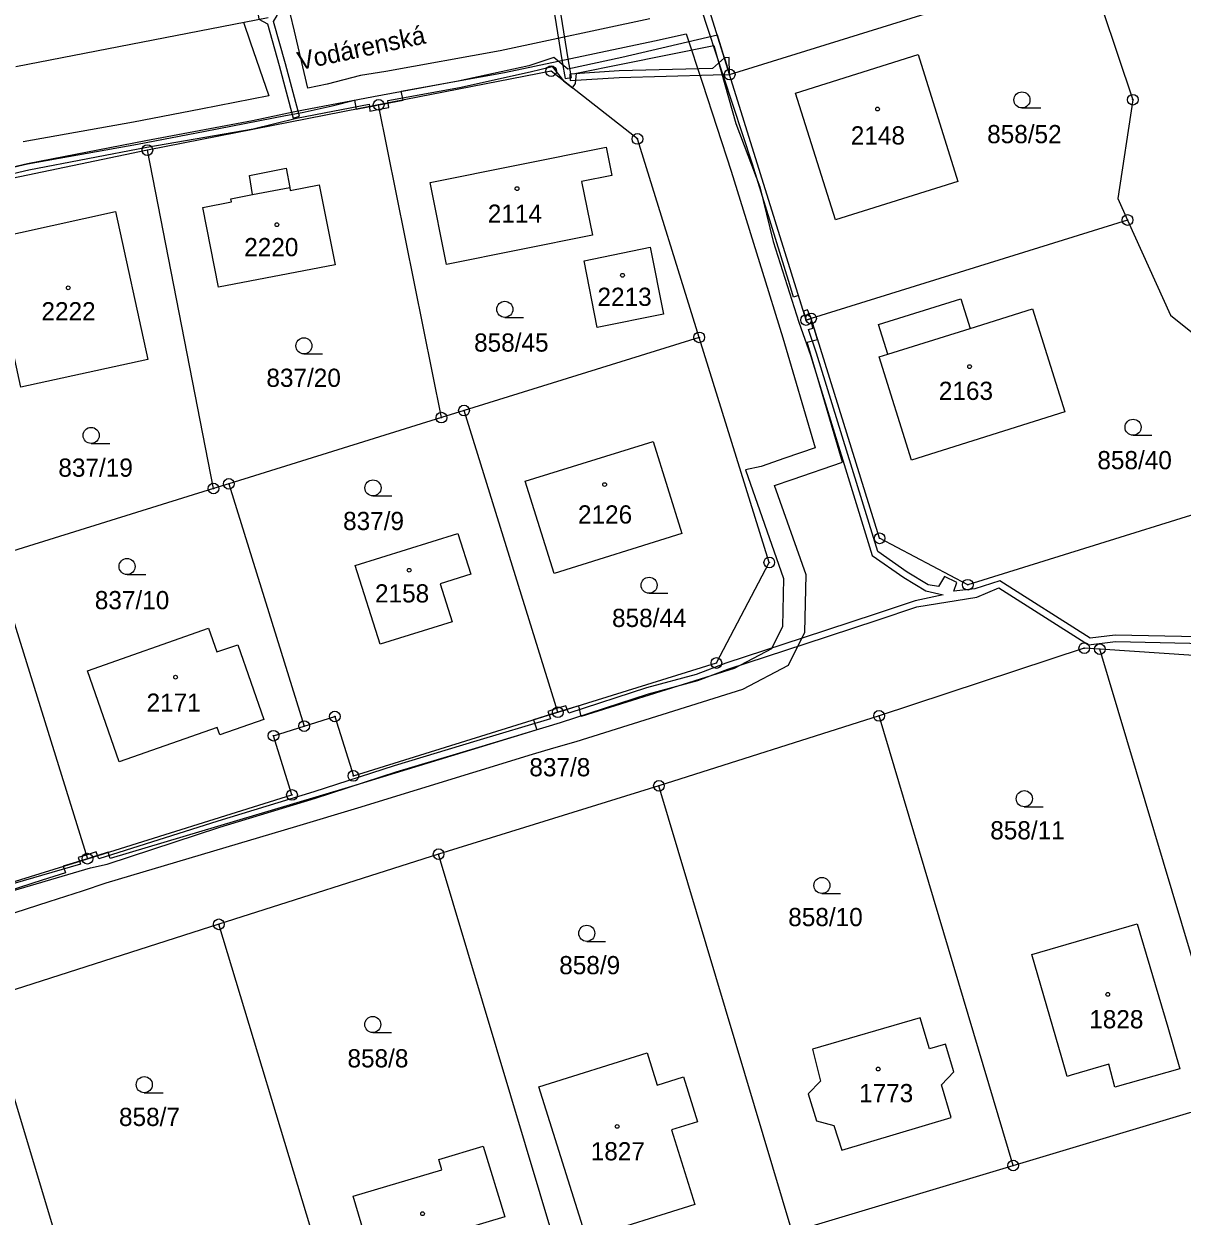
# Model space of a CAD drawing. Extents: x -680203 to -673936, y -1102717 to -1093650.
# Drawn here: x -679123.8 to -679015.7, y -1097519.2 to -1097407.8 of the extents above; entities that cross this region are included whole.
import ezdxf

# ---------------------------------------------------------------- set-up
doc = ezdxf.new("R2010")
doc.units = 0
for name, color, linetype in [('SOxx02xx_Koleje_param další_Popis10', 7, 'Continuous'), ('SOxx02xx_Staničení_Popis10', 7, 'Continuous'), ('SOxxxxxx_Koleje_hlavní_body_Popis10', 7, 'Continuous'), ('SOxxxxxx_Koleje_LN_parametry_Popis10', 7, 'Continuous'), ('SOxxxxxx_Koleje_param další_Popis10', 7, 'Continuous'), ('SOxxxxxx_Osa_bod_P', 7, 'Continuous'), ('SOxxxxxx_Staničení_Popis10', 7, 'Continuous'), ('x_prac', 7, 'Continuous')]:
    doc.layers.add(name, color=color, linetype=linetype)

msp = doc.modelspace()

# ---------------------------------------------------------------- linework, layer by layer
at = {"layer": 'SOxx02xx_Koleje_param další_Popis10'}
for centre, radius in [((-679074.61, -1097412.25), 0.5), ((-679074.61, -1097412.25), 0.0303), ((-679057.94, -1097412.57), 0.5), ((-679057.94, -1097412.57), 0.0303), ((-679090.71, -1097415.4), 0.5), ((-679020.3, -1097414.92), 0.5), ((-679020.3, -1097414.92), 0.0303), ((-679090.71, -1097415.4), 0.0303), ((-679066.55, -1097418.58), 0.5), ((-679112.3, -1097419.62), 0.5), ((-679066.55, -1097418.58), 0.0303), ((-679112.3, -1097419.62), 0.0303), ((-679020.79, -1097426.15), 0.5), ((-679020.79, -1097426.15), 0.0303), ((-679050.34, -1097435.34), 0.5), ((-679050.81, -1097435.49), 0.5), ((-679050.81, -1097435.49), 0.0303), ((-679050.34, -1097435.34), 0.0303), ((-679060.78, -1097437.11), 0.5), ((-679060.78, -1097437.11), 0.0303), ((-679082.74, -1097443.94), 0.5), ((-679084.85, -1097444.6), 0.5), ((-679084.85, -1097444.6), 0.0303), ((-679082.74, -1097443.94), 0.0303), ((-679104.7, -1097450.78), 0.5), ((-679106.13, -1097451.22), 0.5), ((-679106.13, -1097451.22), 0.0303), ((-679104.7, -1097450.78), 0.0303), ((-679043.94, -1097455.87), 0.5), ((-679043.94, -1097455.87), 0.0303), ((-679054.24, -1097458.12), 0.5), ((-679054.24, -1097458.12), 0.0303), ((-679035.71, -1097460.2), 0.5), ((-679035.71, -1097460.2), 0.0303), ((-679024.83, -1097466.12), 0.5), ((-679024.83, -1097466.12), 0.0303), ((-679023.38, -1097466.22), 0.5), ((-679059.18, -1097467.51), 0.5), ((-679023.38, -1097466.22), 0.0303), ((-679059.18, -1097467.51), 0.0303), ((-679073.98, -1097472.11), 0.5), ((-679094.8, -1097472.51), 0.5), ((-679094.8, -1097472.51), 0.0303), ((-679073.98, -1097472.11), 0.0303), ((-679043.99, -1097472.45), 0.5), ((-679043.99, -1097472.45), 0.0303), ((-679100.53, -1097474.3), 0.5), ((-679097.66, -1097473.4), 0.5), ((-679097.66, -1097473.4), 0.0303), ((-679100.53, -1097474.3), 0.0303), ((-679093.07, -1097478.05), 0.5), ((-679093.07, -1097478.05), 0.0303), ((-679098.8, -1097479.83), 0.5), ((-679064.54, -1097478.98), 0.5), ((-679064.54, -1097478.98), 0.0303), ((-679098.8, -1097479.83), 0.0303), ((-679085.11, -1097485.36), 0.5), ((-679117.9, -1097485.78), 0.5), ((-679117.9, -1097485.78), 0.0303), ((-679085.11, -1097485.36), 0.0303), ((-679105.63, -1097491.91), 0.5), ((-679105.63, -1097491.91), 0.0303), ((-679031.47, -1097514.43), 0.5), ((-679031.47, -1097514.43), 0.0303)]:
    msp.add_circle(centre, radius, dxfattribs=at)
at = {"layer": 'SOxxxxxx_Koleje_hlavní_body_Popis10'}
for p, q in [((-679030.65, -1097415.69), (-679028.9, -1097415.69)), ((-679078.93, -1097435.24), (-679077.18, -1097435.24)), ((-679097.69, -1097438.65), (-679095.94, -1097438.65)), ((-679117.55, -1097447.01), (-679115.8, -1097447.01)), ((-679020.28, -1097446.25), (-679018.53, -1097446.25)), ((-679091.24, -1097451.91), (-679089.49, -1097451.91)), ((-679114.2, -1097459.25), (-679112.45, -1097459.25)), ((-679065.46, -1097461), (-679063.71, -1097461)), ((-679030.43, -1097480.93), (-679028.68, -1097480.93)), ((-679049.33, -1097489.03), (-679047.58, -1097489.03)), ((-679071.28, -1097493.5), (-679069.53, -1097493.5)), ((-679091.26, -1097502.01), (-679089.51, -1097502.01)), ((-679112.59, -1097507.63), (-679110.84, -1097507.63))]:
    msp.add_line(p, q, dxfattribs=at)
for centre in [(-679030.65, -1097414.94), (-679078.93, -1097434.49), (-679097.69, -1097437.9), (-679020.28, -1097445.5), (-679117.55, -1097446.26), (-679091.24, -1097451.16), (-679114.2, -1097458.5), (-679065.46, -1097460.25), (-679030.43, -1097480.18), (-679049.33, -1097488.28), (-679071.28, -1097492.75), (-679091.26, -1097501.26), (-679112.59, -1097506.88)]:
    msp.add_circle(centre, 0.75, dxfattribs=at)
at = {"layer": 'SOxxxxxx_Koleje_LN_parametry_Popis10'}
for points in [[(-679074.58, -1097405.15), (-679073.57, -1097411.39), (-679073.29, -1097412.94), (-679072.7, -1097412.83), (-679072.97, -1097411.29), (-679073.98, -1097405.05)], [(-679129, -1097492.2), (-679121.47, -1097489.78), (-679118.36, -1097488.78), (-679116.14, -1097488.05), (-679098.36, -1097482.74), (-679092.65, -1097481.04), (-679076.34, -1097476.03), (-679074.37, -1097475.44), (-679072.27, -1097474.85), (-679056.71, -1097469.95), (-679052.46, -1097467.72), (-679050.93, -1097464.62), (-679050.81, -1097459.29), (-679053.74, -1097450.93), (-679052.11, -1097450.37), (-679047.39, -1097448.76), (-679050.7, -1097437.56), (-679049.73, -1097437.3), (-679050.34, -1097435.34), (-679050.81, -1097435.49), (-679051.52, -1097433.21), (-679051.97, -1097433.35), (-679052.33, -1097432.2), (-679055.82, -1097420.94), (-679058.51, -1097412.72), (-679060.6, -1097406.36)], [(-679065.39, -1097407.37), (-679079.37, -1097410.34), (-679090.04, -1097412.27), (-679092.39, -1097412.67), (-679095.52, -1097413.47), (-679097.32, -1097413.85), (-679098.58, -1097408.52), (-679098.98, -1097406.83)], [(-679103.34, -1097407.68), (-679102.69, -1097409.52), (-679100.96, -1097414.57), (-679107.3, -1097415.81), (-679113.61, -1097417.03), (-679123.91, -1097418.85)], [(-679129.16, -1097422.2), (-679123.49, -1097420.89), (-679113.23, -1097419.07), (-679106.9, -1097417.85), (-679099.4, -1097416.39), (-679097.86, -1097416.1), (-679095.04, -1097415.49), (-679092.97, -1097414.97), (-679092.82, -1097415.81), (-679090.71, -1097415.4), (-679088.42, -1097414.95), (-679088.62, -1097414.12), (-679078.97, -1097412.38), (-679064.96, -1097409.41), (-679061.99, -1097408.78), (-679060.49, -1097413.37), (-679057.8, -1097421.58), (-679054.31, -1097432.81), (-679053.65, -1097434.94), (-679052.99, -1097437.15), (-679049.95, -1097447.43), (-679052.78, -1097448.4), (-679054.99, -1097449.17), (-679056.45, -1097449.48), (-679052.9, -1097459.62), (-679053, -1097464.11), (-679054.03, -1097466.19), (-679057.52, -1097468.02), (-679071.81, -1097472.52), (-679072.02, -1097471.5), (-679073.98, -1097472.11), (-679076.25, -1097472.81), (-679075.95, -1097473.74), (-679076.94, -1097474.05), (-679093.25, -1097479.04), (-679098.96, -1097480.74), (-679115.77, -1097485.77), (-679115.95, -1097485.17), (-679117.9, -1097485.78), (-679120.15, -1097486.48), (-679119.95, -1097487.11), (-679122.11, -1097487.8), (-679129.64, -1097490.22)], [(-679008, -1097465.2), (-679021.95, -1097464.9), (-679024.29, -1097465.19), (-679032.72, -1097459.84), (-679035.04, -1097460.58), (-679037, -1097460.81), (-679036.73, -1097460.01), (-679037.89, -1097459.43), (-679038.43, -1097460.38), (-679039.4, -1097460.21), (-679041.37, -1097459.04), (-679044.1, -1097457.1), (-679049.82, -1097438.59), (-679050.58, -1097436.38), (-679050.17, -1097436.25), (-679050.34, -1097435.34), (-679050.81, -1097435.49), (-679057.94, -1097412.57), (-679059.09, -1097408.89), (-679068.02, -1097410.98), (-679073.04, -1097412.06), (-679074.34, -1097410.99), (-679076.7, -1097411.75), (-679083.29, -1097413.2), (-679091.19, -1097414.64), (-679098.53, -1097416.05), (-679102.49, -1097416.9), (-679112.45, -1097418.75), (-679123.49, -1097420.9), (-679128.06, -1097421.95)], [(-679127.92, -1097422.53), (-679123.37, -1097421.48), (-679112.35, -1097419.35), (-679102.41, -1097417.63), (-679098.39, -1097416.63), (-679091.58, -1097415.32), (-679091.57, -1097415.57), (-679090.71, -1097415.4), (-679089.82, -1097415.23), (-679089.86, -1097414.98), (-679083.17, -1097413.78), (-679076.56, -1097412.33), (-679074.52, -1097411.83), (-679073.46, -1097413.15), (-679072.62, -1097413.81), (-679072.32, -1097413.41), (-679072.25, -1097412.45), (-679067.9, -1097411.56), (-679059.41, -1097409.86), (-679057.35, -1097417.13), (-679055.12, -1097423.04), (-679053.87, -1097428.16), (-679051.48, -1097435.68), (-679050.4, -1097438.77), (-679044.62, -1097457.46), (-679041.69, -1097459.54), (-679039.62, -1097460.77), (-679038.02, -1097461.14), (-679040.63, -1097461.7), (-679044.35, -1097462.95), (-679051.08, -1097465.15), (-679058.31, -1097467.53), (-679061.08, -1097468.57), (-679065.71, -1097469.82), (-679072.95, -1097472.18), (-679073.1, -1097471.84), (-679073.98, -1097472.11), (-679074.8, -1097472.36), (-679074.67, -1097472.71), (-679081.55, -1097474.79), (-679089.25, -1097477.1), (-679096.77, -1097479.55), (-679105.73, -1097482.27), (-679116.83, -1097485.79), (-679116.95, -1097485.48), (-679117.9, -1097485.78), (-679118.64, -1097486.01), (-679118.55, -1097486.29), (-679126.61, -1097488.64)], [(-679126.43, -1097489.22), (-679117.61, -1097486.63), (-679116.06, -1097486.28), (-679105.55, -1097482.85), (-679096.59, -1097480.13), (-679089.07, -1097477.68), (-679081.37, -1097475.37), (-679073.74, -1097473.06), (-679065.53, -1097470.4), (-679060.9, -1097469.15), (-679058.11, -1097468.09), (-679050.9, -1097465.72), (-679044.17, -1097463.51), (-679040.47, -1097462.28), (-679034.85, -1097461.35), (-679032.8, -1097460.5), (-679024.43, -1097465.81), (-679021.91, -1097465.5), (-679008.04, -1097465.8)]]:
    msp.add_lwpolyline(points, dxfattribs=at)
for points in [[(-679100.17, -1097407.06), (-679100.25, -1097406.66), (-679101.11, -1097406.83), (-679101.97, -1097407), (-679101.89, -1097407.4), (-679101.09, -1097407.82), (-679100, -1097411.73), (-679098.69, -1097416.65), (-679098.11, -1097416.47), (-679099.42, -1097411.57), (-679100.53, -1097407.62)], [(-679057.94, -1097412.57), (-679058.43, -1097411.01), (-679059.55, -1097412), (-679068.26, -1097412.23), (-679072.85, -1097412.53), (-679072.83, -1097413.12), (-679068.24, -1097412.83), (-679059.49, -1097412.6)], [(-679058.43, -1097411.01), (-679057.94, -1097412.57), (-679057.98, -1097410.99)], [(-679089.75, -1097415.64), (-679089.82, -1097415.23), (-679090.71, -1097415.4), (-679091.57, -1097415.57), (-679091.54, -1097415.99), (-679090.63, -1097415.81)], [(-679050.81, -1097435.49), (-679050.34, -1097435.34), (-679050.67, -1097434.55), (-679051.06, -1097434.67)], [(-679074.09, -1097471.77), (-679074.92, -1097472.03), (-679074.8, -1097472.36), (-679073.98, -1097472.11), (-679073.1, -1097471.84), (-679073.24, -1097471.5)], [(-679117.07, -1097485.15), (-679118.01, -1097485.44), (-679118.76, -1097485.67), (-679118.64, -1097486.01), (-679117.9, -1097485.78), (-679116.95, -1097485.48)]]:
    msp.add_lwpolyline(points, close=True, dxfattribs=at)
at = {"layer": 'SOxxxxxx_Koleje_param další_Popis10'}
for centre in [(-679044.13, -1097415.79), (-679077.79, -1097423.22), (-679100.21, -1097426.59), (-679067.94, -1097431.31), (-679119.69, -1097432.48), (-679035.54, -1097439.84), (-679069.61, -1097450.85), (-679087.86, -1097458.85), (-679109.67, -1097468.83), (-679022.64, -1097498.45), (-679044.07, -1097505.42), (-679068.44, -1097510.78), (-679086.61, -1097518.93)]:
    msp.add_circle(centre, 0.175, dxfattribs=at)
at = {"layer": 'SOxxxxxx_Staničení_Popis10'}
for p, q in [((-679102.49, -1097423.76), (-679099.01, -1097423.1)), ((-679043.17, -1097438.68), (-679035.49, -1097436.27))]:
    msp.add_line(p, q, dxfattribs=at)
at = {"layer": 'x_prac'}
for p, q in [((-679057.94, -1097412.57), (-679024.57, -1097402.19)), ((-679124.58, -1097411.83), (-679101.03, -1097407.23)), ((-679090.71, -1097415.4), (-679112.3, -1097419.62)), ((-679084.85, -1097444.6), (-679090.71, -1097415.4)), ((-679112.3, -1097419.62), (-679133.91, -1097424.16)), ((-679106.13, -1097451.22), (-679112.3, -1097419.62)), ((-679021.7, -1097424.14), (-679020.79, -1097426.15)), ((-679020.79, -1097426.15), (-679050.34, -1097435.34)), ((-679060.78, -1097437.11), (-679082.74, -1097443.94)), ((-679084.85, -1097444.6), (-679104.7, -1097450.78)), ((-679082.74, -1097443.94), (-679084.85, -1097444.6)), ((-679073.98, -1097472.11), (-679082.74, -1097443.94)), ((-679106.13, -1097451.22), (-679126.66, -1097457.61)), ((-679104.7, -1097450.78), (-679106.13, -1097451.22)), ((-679104.7, -1097450.78), (-679097.66, -1097473.4)), ((-679126.66, -1097457.61), (-679117.9, -1097485.78)), ((-679010.62, -1097508.99), (-679023.38, -1097466.22)), ((-679043.99, -1097472.45), (-679064.54, -1097478.98)), ((-679031.47, -1097514.43), (-679043.99, -1097472.45)), ((-679064.54, -1097478.98), (-679085.11, -1097485.36)), ((-679052.09, -1097520.62), (-679064.54, -1097478.98)), ((-679085.11, -1097485.36), (-679105.63, -1097491.91)), ((-679072.69, -1097526.85), (-679085.11, -1097485.36)), ((-679105.63, -1097491.91), (-679127.51, -1097498.91)), ((-679093.2, -1097533.05), (-679105.63, -1097491.91)), ((-679115.21, -1097539.66), (-679127.51, -1097498.91)), ((-679052.09, -1097520.62), (-679031.47, -1097514.43))]:
    msp.add_line(p, q, dxfattribs=at)
for points in [[(-679057.94, -1097412.57), (-679061.79, -1097400.26), (-679066.38, -1097390.89)], [(-679024.57, -1097402.19), (-679020.3, -1097414.92), (-679021.7, -1097424.14)], [(-679040.35, -1097410.69), (-679036.63, -1097422.54), (-679048.07, -1097426.12), (-679051.78, -1097414.3), (-679040.35, -1097410.69)], [(-679060.78, -1097437.11), (-679066.55, -1097418.58), (-679074.61, -1097412.25), (-679090.71, -1097415.4)], [(-679050.34, -1097435.34), (-679050.81, -1097435.49), (-679057.94, -1097412.57)], [(-679071.76, -1097422.57), (-679070.76, -1097427.55), (-679084.37, -1097430.29), (-679085.91, -1097422.66), (-679069.47, -1097419.35), (-679068.94, -1097422), (-679071.76, -1097422.57)], [(-679098.96, -1097423.38), (-679096.25, -1097422.86), (-679094.78, -1097430.32), (-679105.66, -1097432.41), (-679107.13, -1097424.99), (-679104.44, -1097424.46), (-679104.5, -1097424.17), (-679102.49, -1097423.76), (-679102.77, -1097421.98), (-679099.35, -1097421.3), (-679099.01, -1097423.1), (-679098.96, -1097423.38)], [(-679115.27, -1097425.37), (-679112.26, -1097439.18), (-679124.11, -1097441.77), (-679127.14, -1097427.98), (-679115.27, -1097425.37)], [(-679020.79, -1097426.15), (-679016.77, -1097435.04), (-679004.78, -1097444.69)], [(-679065.35, -1097428.7), (-679064.11, -1097434.93), (-679070.32, -1097436.19), (-679071.52, -1097429.97), (-679065.35, -1097428.7)], [(-679036.36, -1097433.51), (-679035.49, -1097436.27), (-679029.68, -1097434.45), (-679026.66, -1097444.07), (-679040.97, -1097448.56), (-679043.99, -1097438.94), (-679043.17, -1097438.68), (-679044.04, -1097435.92), (-679036.36, -1097433.51)], [(-679002.13, -1097449.76), (-679035.71, -1097460.2), (-679043.94, -1097455.87), (-679050.34, -1097435.34)], [(-679073.98, -1097472.11), (-679059.18, -1097467.51), (-679054.24, -1097458.12), (-679060.78, -1097437.11)], [(-679074.33, -1097459.16), (-679077.03, -1097450.54), (-679065.09, -1097446.82), (-679062.41, -1097455.41), (-679074.33, -1097459.16)], [(-679092.89, -1097458.41), (-679083.31, -1097455.41), (-679082.09, -1097459.23), (-679084.96, -1097460.12), (-679083.85, -1097463.66), (-679090.56, -1097465.76), (-679092.89, -1097458.41)], [(-679117.9, -1097468.24), (-679106.58, -1097464.26), (-679105.81, -1097466.48), (-679103.87, -1097465.8), (-679101.43, -1097472.8), (-679105.54, -1097474.23), (-679105.78, -1097473.52), (-679114.95, -1097476.74), (-679117.9, -1097468.24)], [(-679023.38, -1097466.22), (-679024.83, -1097466.12), (-679043.99, -1097472.45)], [(-679000.36, -1097467.75), (-679005.84, -1097467.39), (-679023.38, -1097466.22)], [(-679097.66, -1097473.4), (-679094.8, -1097472.51), (-679093.07, -1097478.05), (-679073.98, -1097472.11)], [(-679117.9, -1097485.78), (-679098.8, -1097479.83), (-679100.53, -1097474.3), (-679097.66, -1097473.4)], [(-679141.58, -1097487.07), (-679138.72, -1097486.18), (-679137, -1097491.72), (-679117.9, -1097485.78)], [(-679022.55, -1097504.98), (-679026.05, -1097506), (-679026.44, -1097506.11), (-679026.94, -1097504.38), (-679029.74, -1097494.72), (-679019.9, -1097491.87), (-679017.04, -1097501.52), (-679015.9, -1097505.39), (-679021.97, -1097507.11), (-679022.55, -1097504.98)], [(-679037.02, -1097505.67), (-679037.79, -1097503.1), (-679039.28, -1097503.54), (-679040.15, -1097500.65), (-679050.22, -1097503.56), (-679049.46, -1097506.55), (-679050.61, -1097507.74), (-679049.83, -1097510.25), (-679048.22, -1097510.68), (-679047.46, -1097512.99), (-679037.26, -1097509.96), (-679038.17, -1097506.9), (-679037.02, -1097505.67)], [(-679064.7, -1097506.92), (-679062.26, -1097506.15), (-679060.95, -1097510.34), (-679063.38, -1097511.1), (-679061.19, -1097518.07), (-679071.31, -1097521.25), (-679075.76, -1097507.08), (-679065.65, -1097503.9), (-679064.7, -1097506.92)], [(-679031.47, -1097514.43), (-679014.99, -1097509.49), (-679010.62, -1097508.99)], [(-679085.23, -1097526.75), (-679085.63, -1097525.48), (-679090.25, -1097526.85), (-679093.08, -1097517.28), (-679084.82, -1097514.82), (-679085.1, -1097513.86), (-679080.94, -1097512.61), (-679078.94, -1097519.22), (-679082.78, -1097520.37), (-679081.61, -1097524.3), (-679081.23, -1097525.58), (-679085.23, -1097526.75)]]:
    msp.add_lwpolyline(points, dxfattribs=at)

# ---------------------------------------------------------------- texts
at = {"layer": 'SOxx02xx_Staničení_Popis10'}
msp.add_text('Vodárenská', height=1.7, rotation=12, dxfattribs=at).set_placement((-679098.09, -1097412.17))
at = {"layer": 'SOxxxxxx_Osa_bod_P'}
for s, p in [('2148', (-679046.63, -1097419.1)), ('858/52', (-679033.9, -1097418.98)), ('2114', (-679080.52, -1097426.41)), ('2220', (-679103.26, -1097429.53)), ('2213', (-679070.28, -1097434.17)), ('2222', (-679122.19, -1097435.52)), ('858/45', (-679081.8, -1097438.44)), ('837/20', (-679101.19, -1097441.73)), ('2163', (-679038.41, -1097442.95)), ('858/40', (-679023.61, -1097449.42)), ('837/19', (-679120.61, -1097450.12)), ('837/9', (-679094.03, -1097455.1)), ('2126', (-679072.1, -1097454.49)), ('2158', (-679091.05, -1097461.86)), ('837/10', (-679117.21, -1097462.49)), ('858/44', (-679068.92, -1097464.15)), ('2171', (-679112.38, -1097472.06)), ('837/8', (-679076.64, -1097478.09)), ('858/11', (-679033.61, -1097483.98)), ('858/10', (-679052.47, -1097492.08)), ('858/9', (-679073.85, -1097496.57)), ('1828', (-679024.37, -1097501.62)), ('858/8', (-679093.62, -1097505.27)), ('1773', (-679045.86, -1097508.52)), ('858/7', (-679114.95, -1097510.74)), ('1827', (-679070.91, -1097513.95))]:
    msp.add_text(s, height=1.7, dxfattribs=at).set_placement(p)

doc.saveas('drawing.dxf')
